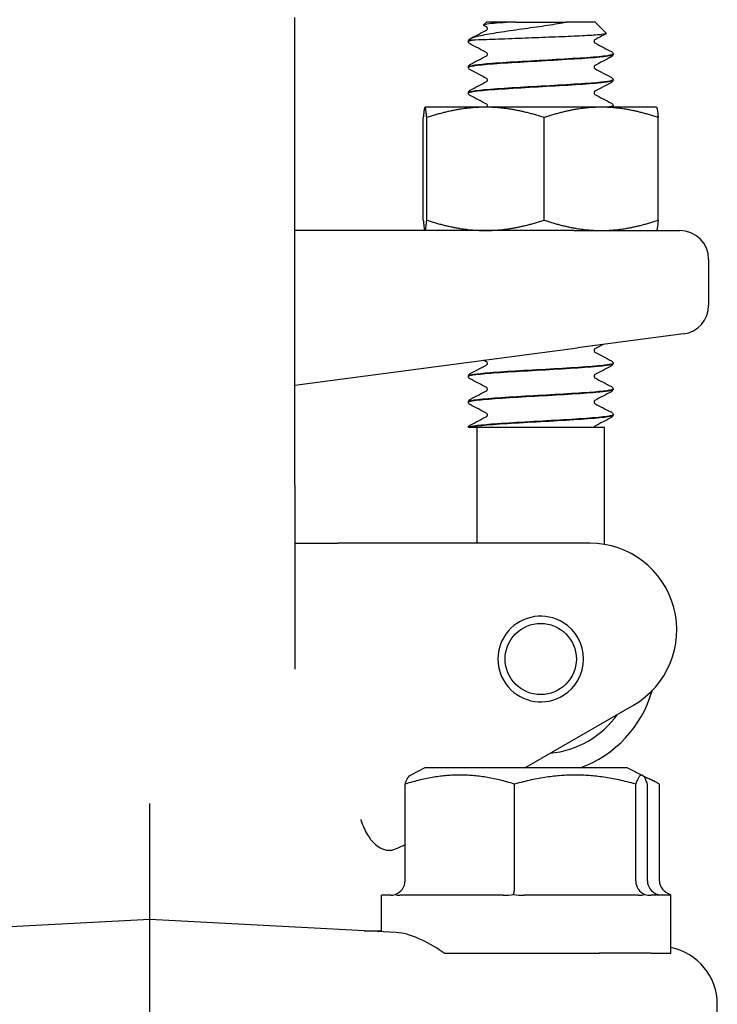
# Model space of a CAD drawing. Header units: inches. Extents: x 5 to 1128, y -85 to 748.
# Tile 491 of 656: x 618.56 to 620.07, y 340.9 to 343.03. Entities that reach past the tile are written whole.
import ezdxf

# ---------------------------------------------------------------- set-up
doc = ezdxf.new("R2010")
doc.units = ezdxf.units.IN
doc.header["$LTSCALE"] = 32
doc.header["$MEASUREMENT"] = 0
doc.layers.add('Visible (ANSI)', color=7, linetype='Continuous', lineweight=30)

msp = doc.modelspace()

# ---------------------------------------------------------------- linework, layer by layer
at = {"layer": 'Visible (ANSI)'}
for p, q in [((619.15563, 342.02117), (619.15563, 343.03117)), ((619.56961, 343.02117), (619.56329, 343.01485)), ((619.63284, 343.02117), (619.56961, 343.02117)), ((619.63284, 343.02117), (619.68719, 343.02117)), ((619.68719, 343.02117), (619.74148, 343.02117)), ((619.80415, 343.02117), (619.74148, 343.02117)), ((619.80415, 343.02117), (619.82876, 342.99656)), ((619.53063, 342.97915), (619.53063, 342.97973)), ((619.53664, 342.98219), (619.53979, 342.98219)), ((619.84313, 342.95134), (619.84313, 342.95192)), ((619.53063, 342.92354), (619.53063, 342.92412)), ((619.84313, 342.89573), (619.84313, 342.89631)), ((619.53063, 342.86792), (619.53063, 342.86851)), ((619.84313, 342.84012), (619.84313, 342.8407)), ((619.43688, 342.83717), (619.4368, 342.83712)), ((619.43697, 342.83717), (619.43688, 342.83717)), ((619.56749, 342.83717), (619.43697, 342.83717)), ((619.81741, 342.83717), (619.56749, 342.83717)), ((619.93688, 342.83717), (619.81741, 342.83717)), ((619.93688, 342.83717), (619.93697, 342.83712)), ((619.43325, 342.5935), (619.43325, 342.81484)), ((619.44068, 342.5935), (619.44068, 342.81484)), ((619.69431, 342.5935), (619.69431, 342.81484)), ((619.94051, 342.5935), (619.94051, 342.81484)), ((619.75799, 342.57117), (619.15563, 342.57117)), ((619.43688, 342.57117), (619.4368, 342.57122)), ((619.75799, 342.57117), (619.98688, 342.57117)), ((619.93688, 342.57117), (619.93697, 342.57122)), ((620.04938, 342.50867), (620.04938, 342.40979)), ((619.99504, 342.34782), (619.76615, 342.31769)), ((619.15563, 342.23731), (619.76615, 342.31769)), ((619.84313, 342.28401), (619.84313, 342.28459)), ((619.53063, 342.2562), (619.53063, 342.25678)), ((619.84313, 342.2284), (619.84313, 342.22898)), ((619.53063, 342.20059), (619.53063, 342.20117)), ((619.84313, 342.17279), (619.84313, 342.17337)), ((619.531, 342.14617), (619.53069, 342.14617)), ((619.53204, 342.14617), (619.531, 342.14617)), ((619.56269, 342.14617), (619.53204, 342.14617)), ((619.54938, 341.89617), (619.54938, 342.14617)), ((619.68618, 342.14617), (619.56269, 342.14617)), ((619.82438, 342.14617), (619.68618, 342.14617)), ((619.82438, 341.89355), (619.82438, 342.14617)), ((619.15563, 342.02117), (619.15563, 341.62426)), ((619.15563, 341.89617), (619.24923, 341.89617)), ((619.33691, 341.89617), (619.24923, 341.89617)), ((619.79313, 341.89617), (619.33691, 341.89617)), ((619.65285, 341.41117), (619.88688, 341.54629)), ((619.43688, 341.41117), (619.40468, 341.39507)), ((619.87438, 341.41117), (619.43688, 341.41117)), ((619.87438, 341.41117), (619.90659, 341.39507)), ((619.90659, 341.39507), (619.93148, 341.38262)), ((619.394, 341.16742), (619.394, 341.37621)), ((619.63047, 341.16742), (619.63047, 341.37621)), ((619.8921, 341.16742), (619.8921, 341.37621)), ((619.91726, 341.16742), (619.91726, 341.37621)), ((619.94321, 341.16742), (619.94321, 341.37621)), ((618.84313, 341.08367), (618.84313, 341.33401)), ((619.3936, 341.26149), (619.394, 341.26173)), ((619.36358, 341.13617), (619.34313, 341.13617)), ((619.34313, 341.05747), (619.34313, 341.13617)), ((619.6059, 341.13617), (619.38273, 341.13617)), ((619.89795, 341.13617), (619.65104, 341.13617)), ((619.96813, 341.13617), (619.92394, 341.13617)), ((619.96813, 341.01117), (619.96813, 341.13617)), ((618.84313, 341.08367), (618.31141, 341.0558)), ((619.37486, 341.0558), (618.84313, 341.08367)), ((618.84313, 340.95907), (618.84313, 341.08367)), ((619.4785, 341.01117), (619.62028, 341.01117)), ((619.62028, 341.01117), (619.7822, 341.01117)), ((619.7822, 341.01117), (619.81281, 341.01117)), ((619.92433, 341.01117), (619.81281, 341.01117)), ((619.92433, 341.01117), (619.96813, 341.01117)), ((618.84313, 340.52117), (618.84313, 340.95907)), ((620.06813, 340.52117), (620.06813, 340.90082))]:
    msp.add_line(p, q, dxfattribs=at)
msp.add_circle((619.68688, 341.64617), 0.07688, dxfattribs=at)
for centre, radius, start, end in [((619.98688, 342.50867), 0.0625, 0, 90), ((619.98688, 342.40979), 0.0625, 277.5, 0), ((619.79313, 341.70867), 0.1875, 300, 90), ((619.68688, 341.64617), 0.0925, 57.84992, 302.15008), ((619.68688, 341.64617), 0.0925, 302.15008, 57.84992), ((619.68688, 341.64617), 0.25, 289.94844, 344.10999), ((619.68688, 341.64617), 0.20454, 275.75553, 324.24447)]:
    msp.add_arc(centre, radius, start, end, dxfattribs=at)
for centre, major_axis, ratio, start_param, end_param in [((619.3613, 341.16742), (0.0327, 0), 0.9555533, 5.0590358, 6.2831853), ((619.62733, 341.16742), (0, -0.03125), 0.1006388, 0.3466468, 1.5707963), ((619.92166, 341.16742), (0, -0.03125), 0.9458753, 4.712389, 5.9365385), ((619.94996, 341.16742), (-0.0327, 0), 0.9555533, 0, 1.2241495), ((619.97916, 341.16742), (0.03595, 0), 0.8693335, 3.1415927, 4.3657422), ((619.94266, 340.90087), (0.12531, -0.00657), 0.9961843, 0.0521605, 1.4184909)]:
    msp.add_ellipse(centre, major_axis=major_axis, ratio=ratio, start_param=start_param, end_param=end_param, dxfattribs=at)
for points, knots in [([(619.53423, 342.98499), (619.5385, 342.98732), (619.54638, 342.98967), (619.56824, 342.99443), (619.58175, 342.99679), (619.61234, 343.00156), (619.62893, 343.00391), (619.6628, 343.00867), (619.67969, 343.01102), (619.71144, 343.01578), (619.72607, 343.01813), (619.73897, 343.02057)], [-0.67634923, -0.67634923, -0.67634923, -0.67634923, -0.52774982, -0.52774982, -0.38555901, -0.38555901, -0.25020713, -0.25020713, -0.12168954, -0.12168954, 0, 0, 0, 0]), ([(619.62146, 343.02057), (619.61012, 343.01992), (619.60001, 343.01927), (619.58288, 343.01798), (619.57604, 343.01734), (619.56552, 343.01594), (619.5628, 343.01519), (619.56326, 343.01431), (619.56341, 343.01418), (619.56365, 343.01406)], [-2.12179282, -2.12179282, -2.12179282, -2.12179282, -2.02048123, -2.02048123, -1.91755472, -1.91755472, -1.79490964, -1.79490964, -1.77433809, -1.77433809, -1.77433809, -1.77433809]), ([(619.57182, 343.00724), (619.57182, 343.00832), (619.57137, 343.00931), (619.57067, 343.01027), (619.57041, 343.01046), (619.57023, 343.0106), (619.57019, 343.01062), (619.57019, 343.01062)], [0, 0, 0, 0, 0.017919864, 0.017919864, 0.032518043, 0.032518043, 0.040461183, 0.040461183, 0.040461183, 0.040461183]), ([(619.57019, 343.00387), (619.57019, 343.00387), (619.57036, 343.00394), (619.57088, 343.00449), (619.57116, 343.00484), (619.57164, 343.00585), (619.57182, 343.00654), (619.57182, 343.00724)], [0.003893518, 0.003893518, 0.003893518, 0.003893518, 0.02135506, 0.02135506, 0.032660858, 0.032660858, 0.044379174, 0.044379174, 0.044379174, 0.044379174]), ([(619.82876, 342.99656), (619.82884, 342.99648), (619.82888, 342.9964), (619.82886, 342.99556), (619.82517, 342.99481), (619.81084, 342.99329), (619.80025, 342.99254), (619.77337, 342.99103), (619.75727, 342.99028), (619.72156, 342.98876), (619.70224, 342.98801), (619.66287, 342.9865), (619.64319, 342.98575), (619.62476, 342.98499)], [-0.74958937, -0.74958937, -0.74958937, -0.74958937, -0.73438222, -0.73438222, -0.59190522, -0.59190522, -0.44722789, -0.44722789, -0.30035084, -0.30035084, -0.15127467, -0.15127467, 0, 0, 0, 0]), ([(619.53063, 342.97975), (619.53069, 342.98089), (619.53112, 342.98195), (619.53197, 342.98322), (619.53234, 342.98362), (619.5327, 342.98394)], [0, 0, 0, 0, 0.015967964, 0.015967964, 0.027043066, 0.027043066, 0.027043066, 0.027043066]), ([(619.53437, 342.9738), (619.53374, 342.97413), (619.53306, 342.97454), (619.53196, 342.97567), (619.53157, 342.97617), (619.53092, 342.97746), (619.53068, 342.97828), (619.53063, 342.97912)], [0, 0, 0, 0, 0.022095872, 0.022095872, 0.033561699, 0.033561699, 0.045438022, 0.045438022, 0.045438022, 0.045438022]), ([(619.53664, 342.98219), (619.53404, 342.98222), (619.53283, 342.98234), (619.53195, 342.98272), (619.53191, 342.98292), (619.53206, 342.98323), (619.53211, 342.98331), (619.53223, 342.98346), (619.53226, 342.9835), (619.53232, 342.98357), (619.53234, 342.98359), (619.53239, 342.98364), (619.53241, 342.98366), (619.53245, 342.9837), (619.53247, 342.98372), (619.53251, 342.98376), (619.53254, 342.98379), (619.5326, 342.98384), (619.53263, 342.98388), (619.53277, 342.984), (619.53288, 342.98409), (619.5333, 342.98443), (619.53367, 342.98469), (619.53423, 342.98499)], [-0.17168991, -0.17168991, -0.17168991, -0.17168991, -0.0982332, -0.0982332, -0.0491093, -0.0491093, -0.03761956, -0.03761956, -0.03394059, -0.03394059, -0.03224924, -0.03224924, -0.03117451, -0.03117451, -0.03017054, -0.03017054, -0.0289244, -0.0289244, -0.02683852, -0.02683852, -0.01955178, -0.01955178, 0, 0, 0, 0]), ([(619.62476, 342.98499), (619.61445, 342.98457), (619.60463, 342.9842), (619.58618, 342.98353), (619.57762, 342.98324), (619.55674, 342.98256), (619.54642, 342.98224), (619.53979, 342.98219)], [-0.3187664, -0.3187664, -0.3187664, -0.3187664, -0.23449039, -0.23449039, -0.1487662, -0.1487662, 0, 0, 0, 0]), ([(619.80357, 342.98281), (619.80357, 342.98281), (619.80341, 342.98274), (619.80288, 342.98219), (619.80261, 342.98184), (619.80213, 342.98083), (619.80195, 342.98014), (619.80195, 342.97944)], [0.003893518, 0.003893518, 0.003893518, 0.003893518, 0.02135506, 0.02135506, 0.032660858, 0.032660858, 0.044379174, 0.044379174, 0.044379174, 0.044379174]), ([(619.80195, 342.97944), (619.80195, 342.97836), (619.80239, 342.97737), (619.8031, 342.97641), (619.80335, 342.97622), (619.80354, 342.97608), (619.80357, 342.97606), (619.80357, 342.97606)], [0, 0, 0, 0, 0.017919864, 0.017919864, 0.032518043, 0.032518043, 0.040461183, 0.040461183, 0.040461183, 0.040461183]), ([(619.53064, 342.92351), (619.53063, 342.92358), (619.53064, 342.92365), (619.53066, 342.92371), (619.53168, 342.92654), (619.55827, 342.92937), (619.5997, 342.9322), (619.64094, 342.93501), (619.69577, 342.93783), (619.74224, 342.94064), (619.78853, 342.94345), (619.82531, 342.94625), (619.83795, 342.94905), (619.84139, 342.94982), (619.84301, 342.95058), (619.84292, 342.95134)], [-17.2816205, -17.2816205, -17.2816205, -17.2816205, -17.2584859, -17.2584859, -17.2584859, -16.2999201, -16.2999201, -16.2999201, -15.3458188, -15.3458188, -15.3458188, -14.3954331, -14.3954331, -14.3954331, -14.1371669, -14.1371669, -14.1371669, -14.1371669]), ([(619.84282, 342.95195), (619.84293, 342.95076), (619.83898, 342.94957), (619.83083, 342.94839), (619.8115, 342.94557), (619.76908, 342.94276), (619.72055, 342.93994), (619.67203, 342.93713), (619.6187, 342.93431), (619.5819, 342.9315), (619.54973, 342.92904), (619.53094, 342.92658), (619.53069, 342.92412)], [7.8511208, 7.8511208, 7.8511208, 7.8511208, 8.2534333, 8.2534333, 8.2534333, 9.2076053, 9.2076053, 9.2076053, 10.1615232, 10.1615232, 10.1615232, 10.9955743, 10.9955743, 10.9955743, 10.9955743]), ([(619.57182, 342.95163), (619.57182, 342.9527), (619.57137, 342.9537), (619.57067, 342.95466), (619.57041, 342.95485), (619.57023, 342.95499), (619.57019, 342.95501), (619.57019, 342.95501)], [0, 0, 0, 0, 0.017919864, 0.017919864, 0.032518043, 0.032518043, 0.040461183, 0.040461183, 0.040461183, 0.040461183]), ([(619.57019, 342.94826), (619.57019, 342.94826), (619.57036, 342.94833), (619.57088, 342.94888), (619.57116, 342.94923), (619.57164, 342.95024), (619.57182, 342.95093), (619.57182, 342.95163)], [0.003893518, 0.003893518, 0.003893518, 0.003893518, 0.02135506, 0.02135506, 0.032660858, 0.032660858, 0.044379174, 0.044379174, 0.044379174, 0.044379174]), ([(619.8394, 342.95727), (619.84003, 342.95693), (619.8407, 342.95653), (619.84181, 342.95539), (619.8422, 342.9549), (619.84285, 342.95361), (619.84309, 342.95279), (619.84313, 342.95195)], [0, 0, 0, 0, 0.022095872, 0.022095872, 0.033561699, 0.033561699, 0.045438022, 0.045438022, 0.045438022, 0.045438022]), ([(619.84313, 342.95132), (619.84307, 342.95018), (619.84265, 342.94912), (619.84167, 342.94765), (619.84114, 342.94716), (619.84022, 342.94646), (619.8398, 342.94621), (619.8394, 342.946)], [0, 0, 0, 0, 0.015967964, 0.015967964, 0.031253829, 0.031253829, 0.045415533, 0.045415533, 0.045415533, 0.045415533]), ([(619.53063, 342.92414), (619.53069, 342.92528), (619.53112, 342.92634), (619.5321, 342.92781), (619.53263, 342.92829), (619.53355, 342.929), (619.53396, 342.92925), (619.53437, 342.92946)], [0, 0, 0, 0, 0.015967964, 0.015967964, 0.031253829, 0.031253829, 0.045415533, 0.045415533, 0.045415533, 0.045415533]), ([(619.80357, 342.9272), (619.80357, 342.9272), (619.80341, 342.92713), (619.80288, 342.92657), (619.80261, 342.92623), (619.80213, 342.92522), (619.80195, 342.92453), (619.80195, 342.92383)], [0.003893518, 0.003893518, 0.003893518, 0.003893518, 0.02135506, 0.02135506, 0.032660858, 0.032660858, 0.044379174, 0.044379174, 0.044379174, 0.044379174]), ([(619.53437, 342.91819), (619.53374, 342.91852), (619.53306, 342.91892), (619.53196, 342.92006), (619.53157, 342.92056), (619.53092, 342.92185), (619.53068, 342.92267), (619.53063, 342.92351)], [0, 0, 0, 0, 0.022095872, 0.022095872, 0.033561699, 0.033561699, 0.045438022, 0.045438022, 0.045438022, 0.045438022]), ([(619.80195, 342.92383), (619.80195, 342.92275), (619.80239, 342.92176), (619.8031, 342.9208), (619.80335, 342.92061), (619.80354, 342.92047), (619.80357, 342.92045), (619.80357, 342.92045)], [0, 0, 0, 0, 0.017919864, 0.017919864, 0.032518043, 0.032518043, 0.040461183, 0.040461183, 0.040461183, 0.040461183]), ([(619.84303, 342.89634), (619.84289, 342.894), (619.82618, 342.89166), (619.79683, 342.88932), (619.76159, 342.88651), (619.70903, 342.8837), (619.66016, 342.88089), (619.61129, 342.87808), (619.56739, 342.87527), (619.54596, 342.87246), (619.53591, 342.87114), (619.53093, 342.86982), (619.53096, 342.86851)], [14.1343061, 14.1343061, 14.1343061, 14.1343061, 14.9274022, 14.9274022, 14.9274022, 15.879856, 15.879856, 15.879856, 16.8320759, 16.8320759, 16.8320759, 17.2787596, 17.2787596, 17.2787596, 17.2787596]), ([(619.53094, 342.8679), (619.53096, 342.86961), (619.53946, 342.87132), (619.55594, 342.87303), (619.58313, 342.87585), (619.63129, 342.87868), (619.68107, 342.8815), (619.73074, 342.88431), (619.78069, 342.88713), (619.81092, 342.88994), (619.83162, 342.89187), (619.8427, 342.8938), (619.84289, 342.89573)], [-23.5648058, -23.5648058, -23.5648058, -23.5648058, -22.9847675, -22.9847675, -22.9847675, -22.0283448, -22.0283448, -22.0283448, -21.0740719, -21.0740719, -21.0740719, -20.4203522, -20.4203522, -20.4203522, -20.4203522]), ([(619.57182, 342.89602), (619.57182, 342.89709), (619.57137, 342.89809), (619.57067, 342.89905), (619.57041, 342.89924), (619.57023, 342.89938), (619.57019, 342.89939), (619.57019, 342.89939)], [0, 0, 0, 0, 0.017919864, 0.017919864, 0.032518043, 0.032518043, 0.040461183, 0.040461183, 0.040461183, 0.040461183]), ([(619.57019, 342.89265), (619.57019, 342.89265), (619.57036, 342.89272), (619.57088, 342.89327), (619.57116, 342.89361), (619.57164, 342.89463), (619.57182, 342.89532), (619.57182, 342.89602)], [0.003893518, 0.003893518, 0.003893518, 0.003893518, 0.02135506, 0.02135506, 0.032660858, 0.032660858, 0.044379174, 0.044379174, 0.044379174, 0.044379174]), ([(619.8394, 342.90165), (619.84003, 342.90132), (619.8407, 342.90092), (619.84181, 342.89978), (619.8422, 342.89929), (619.84285, 342.898), (619.84309, 342.89718), (619.84313, 342.89634)], [0, 0, 0, 0, 0.022095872, 0.022095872, 0.033561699, 0.033561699, 0.045438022, 0.045438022, 0.045438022, 0.045438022]), ([(619.84313, 342.8957), (619.84307, 342.89457), (619.84265, 342.89351), (619.84167, 342.89204), (619.84114, 342.89155), (619.84022, 342.89085), (619.8398, 342.8906), (619.8394, 342.89039)], [0, 0, 0, 0, 0.015967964, 0.015967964, 0.031253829, 0.031253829, 0.045415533, 0.045415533, 0.045415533, 0.045415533]), ([(619.53063, 342.86853), (619.53069, 342.86967), (619.53112, 342.87073), (619.5321, 342.8722), (619.53263, 342.87268), (619.53355, 342.87339), (619.53396, 342.87364), (619.53437, 342.87385)], [0, 0, 0, 0, 0.015967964, 0.015967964, 0.031253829, 0.031253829, 0.045415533, 0.045415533, 0.045415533, 0.045415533]), ([(619.53437, 342.86258), (619.53374, 342.86291), (619.53306, 342.86331), (619.53196, 342.86445), (619.53157, 342.86495), (619.53092, 342.86624), (619.53068, 342.86706), (619.53063, 342.8679)], [0, 0, 0, 0, 0.022095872, 0.022095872, 0.033561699, 0.033561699, 0.045438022, 0.045438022, 0.045438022, 0.045438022]), ([(619.80357, 342.87159), (619.80357, 342.87159), (619.80341, 342.87152), (619.80288, 342.87096), (619.80261, 342.87062), (619.80213, 342.86961), (619.80195, 342.86892), (619.80195, 342.86822)], [0.003893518, 0.003893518, 0.003893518, 0.003893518, 0.02135506, 0.02135506, 0.032660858, 0.032660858, 0.044379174, 0.044379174, 0.044379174, 0.044379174]), ([(619.80195, 342.86822), (619.80195, 342.86714), (619.80239, 342.86615), (619.8031, 342.86519), (619.80335, 342.86499), (619.80354, 342.86486), (619.80357, 342.86484), (619.80357, 342.86484)], [0, 0, 0, 0, 0.017919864, 0.017919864, 0.032518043, 0.032518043, 0.040461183, 0.040461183, 0.040461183, 0.040461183]), ([(619.57182, 342.84041), (619.57182, 342.84148), (619.57137, 342.84248), (619.57067, 342.84344), (619.57041, 342.84363), (619.57023, 342.84377), (619.57019, 342.84378), (619.57019, 342.84378)], [0, 0, 0, 0, 0.017919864, 0.017919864, 0.032518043, 0.032518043, 0.040461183, 0.040461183, 0.040461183, 0.040461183]), ([(619.57039, 342.83717), (619.57046, 342.83723), (619.57056, 342.83732), (619.57088, 342.83766), (619.57116, 342.838), (619.57164, 342.83902), (619.57182, 342.83971), (619.57182, 342.84041)], [0.01487233, 0.01487233, 0.01487233, 0.01487233, 0.02135506, 0.02135506, 0.032660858, 0.032660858, 0.044379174, 0.044379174, 0.044379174, 0.044379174]), ([(619.84297, 342.84073), (619.84308, 342.84007), (619.84192, 342.83942), (619.83942, 342.83877), (619.83739, 342.83824), (619.83447, 342.8377), (619.83076, 342.83717)], [20.41749138, 20.41749138, 20.41749138, 20.41749138, 20.63867267, 20.63867267, 20.63867267, 20.81932014, 20.81932014, 20.81932014, 20.81932014]), ([(619.8344, 342.83717), (619.8382, 342.83782), (619.84083, 342.83847), (619.84213, 342.83911), (619.8428, 342.83945), (619.84311, 342.83978), (619.84308, 342.84012)], [-27.03673772, -27.03673772, -27.03673772, -27.03673772, -26.81712276, -26.81712276, -26.81712276, -26.70353756, -26.70353756, -26.70353756, -26.70353756]), ([(619.8394, 342.84604), (619.84003, 342.84571), (619.8407, 342.84531), (619.84181, 342.84417), (619.8422, 342.84368), (619.84285, 342.84239), (619.84309, 342.84157), (619.84313, 342.84073)], [0, 0, 0, 0, 0.022095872, 0.022095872, 0.033561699, 0.033561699, 0.045438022, 0.045438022, 0.045438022, 0.045438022]), ([(619.80357, 342.31548), (619.80357, 342.31548), (619.80341, 342.3154), (619.80288, 342.31485), (619.80261, 342.31451), (619.80213, 342.3135), (619.80195, 342.31281), (619.80195, 342.3121)], [0.003893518, 0.003893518, 0.003893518, 0.003893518, 0.02135506, 0.02135506, 0.032660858, 0.032660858, 0.044379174, 0.044379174, 0.044379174, 0.044379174]), ([(619.80195, 342.3121), (619.80195, 342.31103), (619.80239, 342.31003), (619.8031, 342.30908), (619.80335, 342.30888), (619.80354, 342.30875), (619.80357, 342.30873), (619.80357, 342.30873)], [0, 0, 0, 0, 0.017919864, 0.017919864, 0.032518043, 0.032518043, 0.040461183, 0.040461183, 0.040461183, 0.040461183]), ([(619.57182, 342.2843), (619.57182, 342.28537), (619.57137, 342.28637), (619.57067, 342.28733), (619.57041, 342.28752), (619.57023, 342.28765), (619.57019, 342.28767), (619.57019, 342.28767)], [0, 0, 0, 0, 0.017919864, 0.017919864, 0.032518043, 0.032518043, 0.040461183, 0.040461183, 0.040461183, 0.040461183]), ([(619.8394, 342.28993), (619.84003, 342.2896), (619.8407, 342.2892), (619.84181, 342.28806), (619.8422, 342.28756), (619.84285, 342.28627), (619.84309, 342.28546), (619.84313, 342.28461)], [0, 0, 0, 0, 0.022095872, 0.022095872, 0.033561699, 0.033561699, 0.045438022, 0.045438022, 0.045438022, 0.045438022]), ([(619.53064, 342.25618), (619.5306, 342.25889), (619.55387, 342.26161), (619.59197, 342.26433), (619.63135, 342.26713), (619.68553, 342.26994), (619.7329, 342.27275), (619.78026, 342.27556), (619.81958, 342.27837), (619.83519, 342.28117), (619.84044, 342.28212), (619.84296, 342.28306), (619.84287, 342.28401)], [-92.6798442, -92.6798442, -92.6798442, -92.6798442, -91.7590058, -91.7590058, -91.7590058, -90.8072453, -90.8072453, -90.8072453, -89.8557102, -89.8557102, -89.8557102, -89.5353906, -89.5353906, -89.5353906, -89.5353906]), ([(619.84282, 342.28461), (619.84292, 342.28336), (619.83849, 342.28211), (619.82943, 342.28085), (619.80886, 342.27801), (619.76494, 342.27517), (619.71559, 342.27232), (619.66637, 342.26949), (619.6131, 342.26665), (619.57738, 342.26381), (619.54787, 342.26147), (619.53101, 342.25913), (619.53074, 342.25678)], [83.2493444, 83.2493444, 83.2493444, 83.2493444, 83.6742001, 83.6742001, 83.6742001, 84.6382389, 84.6382389, 84.6382389, 85.5995394, 85.5995394, 85.5995394, 86.393798, 86.393798, 86.393798, 86.393798]), ([(619.57019, 342.28092), (619.57019, 342.28092), (619.57036, 342.281), (619.57088, 342.28155), (619.57116, 342.28189), (619.57164, 342.2829), (619.57182, 342.2836), (619.57182, 342.2843)], [0.003893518, 0.003893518, 0.003893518, 0.003893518, 0.02135506, 0.02135506, 0.032660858, 0.032660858, 0.044379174, 0.044379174, 0.044379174, 0.044379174]), ([(619.84313, 342.28398), (619.84307, 342.28285), (619.84265, 342.28178), (619.84167, 342.28031), (619.84114, 342.27983), (619.84022, 342.27912), (619.8398, 342.27888), (619.8394, 342.27866)], [0, 0, 0, 0, 0.015967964, 0.015967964, 0.031253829, 0.031253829, 0.045415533, 0.045415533, 0.045415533, 0.045415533]), ([(619.53063, 342.25681), (619.53069, 342.25794), (619.53112, 342.25901), (619.5321, 342.26048), (619.53263, 342.26096), (619.53355, 342.26167), (619.53396, 342.26191), (619.53437, 342.26213)], [0, 0, 0, 0, 0.015967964, 0.015967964, 0.031253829, 0.031253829, 0.045415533, 0.045415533, 0.045415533, 0.045415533]), ([(619.53437, 342.25086), (619.53374, 342.25119), (619.53306, 342.25159), (619.53196, 342.25273), (619.53157, 342.25323), (619.53092, 342.25452), (619.53068, 342.25533), (619.53063, 342.25618)], [0, 0, 0, 0, 0.022095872, 0.022095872, 0.033561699, 0.033561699, 0.045438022, 0.045438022, 0.045438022, 0.045438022]), ([(619.80357, 342.25987), (619.80357, 342.25987), (619.80341, 342.25979), (619.80288, 342.25924), (619.80261, 342.2589), (619.80213, 342.25789), (619.80195, 342.25719), (619.80195, 342.25649)], [0.003893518, 0.003893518, 0.003893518, 0.003893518, 0.02135506, 0.02135506, 0.032660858, 0.032660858, 0.044379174, 0.044379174, 0.044379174, 0.044379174]), ([(619.80195, 342.25649), (619.80195, 342.25542), (619.80239, 342.25442), (619.8031, 342.25346), (619.80335, 342.25327), (619.80354, 342.25314), (619.80357, 342.25312), (619.80357, 342.25312)], [0, 0, 0, 0, 0.017919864, 0.017919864, 0.032518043, 0.032518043, 0.040461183, 0.040461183, 0.040461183, 0.040461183]), ([(619.84308, 342.229), (619.84297, 342.22653), (619.82403, 342.22405), (619.79159, 342.22158), (619.7549, 342.21878), (619.7019, 342.21598), (619.65361, 342.21318), (619.60456, 342.21033), (619.5617, 342.20749), (619.54251, 342.20465), (619.53469, 342.20349), (619.53088, 342.20233), (619.53095, 342.20117)], [89.5325298, 89.5325298, 89.5325298, 89.5325298, 90.3718388, 90.3718388, 90.3718388, 91.3207683, 91.3207683, 91.3207683, 92.2845846, 92.2845846, 92.2845846, 92.6769833, 92.6769833, 92.6769833, 92.6769833]), ([(619.53095, 342.20057), (619.53093, 342.20214), (619.5381, 342.20372), (619.55225, 342.2053), (619.57745, 342.20811), (619.62413, 342.21093), (619.6736, 342.21374), (619.72307, 342.21655), (619.77403, 342.21936), (619.80612, 342.22218), (619.82977, 342.22425), (619.8427, 342.22632), (619.84294, 342.2284)], [-98.9630295, -98.9630295, -98.9630295, -98.9630295, -98.4278806, -98.4278806, -98.4278806, -97.4744623, -97.4744623, -97.4744623, -96.5212894, -96.5212894, -96.5212894, -95.8185759, -95.8185759, -95.8185759, -95.8185759]), ([(619.57182, 342.22869), (619.57182, 342.22976), (619.57137, 342.23076), (619.57067, 342.23172), (619.57041, 342.23191), (619.57023, 342.23204), (619.57019, 342.23206), (619.57019, 342.23206)], [0, 0, 0, 0, 0.017919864, 0.017919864, 0.032518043, 0.032518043, 0.040461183, 0.040461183, 0.040461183, 0.040461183]), ([(619.57019, 342.22531), (619.57019, 342.22531), (619.57036, 342.22539), (619.57088, 342.22594), (619.57116, 342.22628), (619.57164, 342.22729), (619.57182, 342.22799), (619.57182, 342.22869)], [0.003893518, 0.003893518, 0.003893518, 0.003893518, 0.02135506, 0.02135506, 0.032660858, 0.032660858, 0.044379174, 0.044379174, 0.044379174, 0.044379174]), ([(619.8394, 342.23432), (619.84003, 342.23399), (619.8407, 342.23359), (619.84181, 342.23245), (619.8422, 342.23195), (619.84285, 342.23066), (619.84309, 342.22985), (619.84313, 342.229)], [0, 0, 0, 0, 0.022095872, 0.022095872, 0.033561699, 0.033561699, 0.045438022, 0.045438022, 0.045438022, 0.045438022]), ([(619.84313, 342.22837), (619.84307, 342.22724), (619.84265, 342.22617), (619.84167, 342.2247), (619.84114, 342.22422), (619.84022, 342.22351), (619.8398, 342.22327), (619.8394, 342.22305)], [0, 0, 0, 0, 0.015967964, 0.015967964, 0.031253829, 0.031253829, 0.045415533, 0.045415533, 0.045415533, 0.045415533]), ([(619.53063, 342.2012), (619.53069, 342.20233), (619.53112, 342.2034), (619.5321, 342.20487), (619.53263, 342.20535), (619.53355, 342.20606), (619.53396, 342.2063), (619.53437, 342.20652)], [0, 0, 0, 0, 0.015967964, 0.015967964, 0.031253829, 0.031253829, 0.045415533, 0.045415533, 0.045415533, 0.045415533]), ([(619.80357, 342.20426), (619.80357, 342.20426), (619.80341, 342.20418), (619.80288, 342.20363), (619.80261, 342.20329), (619.80213, 342.20228), (619.80195, 342.20158), (619.80195, 342.20088)], [0.003893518, 0.003893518, 0.003893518, 0.003893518, 0.02135506, 0.02135506, 0.032660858, 0.032660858, 0.044379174, 0.044379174, 0.044379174, 0.044379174]), ([(619.53437, 342.19525), (619.53374, 342.19558), (619.53306, 342.19598), (619.53196, 342.19712), (619.53157, 342.19762), (619.53092, 342.19891), (619.53068, 342.19972), (619.53063, 342.20057)], [0, 0, 0, 0, 0.022095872, 0.022095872, 0.033561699, 0.033561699, 0.045438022, 0.045438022, 0.045438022, 0.045438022]), ([(619.80195, 342.20088), (619.80195, 342.19981), (619.80239, 342.19881), (619.8031, 342.19785), (619.80335, 342.19766), (619.80354, 342.19753), (619.80357, 342.19751), (619.80357, 342.19751)], [0, 0, 0, 0, 0.017919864, 0.017919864, 0.032518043, 0.032518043, 0.040461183, 0.040461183, 0.040461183, 0.040461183]), ([(619.84289, 342.17339), (619.84302, 342.17252), (619.84093, 342.17165), (619.8365, 342.17078), (619.82218, 342.16797), (619.7838, 342.16515), (619.73673, 342.16234), (619.68922, 342.1595), (619.63414, 342.15666), (619.59387, 342.15382), (619.55769, 342.15127), (619.53409, 342.14872), (619.531, 342.14617)], [95.8157151, 95.8157151, 95.8157151, 95.8157151, 96.1109708, 96.1109708, 96.1109708, 97.0647023, 97.0647023, 97.0647023, 98.0270057, 98.0270057, 98.0270057, 98.8915068, 98.8915068, 98.8915068, 98.8915068]), ([(619.53204, 342.14617), (619.53871, 342.14899), (619.57047, 342.15181), (619.61457, 342.15462), (619.65866, 342.15744), (619.71392, 342.16026), (619.75818, 342.16308), (619.80242, 342.16589), (619.8345, 342.16871), (619.84155, 342.17153), (619.8426, 342.17195), (619.8431, 342.17237), (619.84305, 342.17279)], [-105.1089244, -105.1089244, -105.1089244, -105.1089244, -104.1537068, -104.1537068, -104.1537068, -103.1987551, -103.1987551, -103.1987551, -102.2440661, -102.2440661, -102.2440661, -102.1017612, -102.1017612, -102.1017612, -102.1017612]), ([(619.57182, 342.17308), (619.57182, 342.17415), (619.57137, 342.17515), (619.57067, 342.1761), (619.57041, 342.1763), (619.57023, 342.17643), (619.57019, 342.17645), (619.57019, 342.17645)], [0, 0, 0, 0, 0.017919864, 0.017919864, 0.032518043, 0.032518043, 0.040461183, 0.040461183, 0.040461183, 0.040461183]), ([(619.57019, 342.1697), (619.57019, 342.1697), (619.57036, 342.16978), (619.57088, 342.17033), (619.57116, 342.17067), (619.57164, 342.17168), (619.57182, 342.17237), (619.57182, 342.17308)], [0.003893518, 0.003893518, 0.003893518, 0.003893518, 0.02135506, 0.02135506, 0.032660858, 0.032660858, 0.044379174, 0.044379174, 0.044379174, 0.044379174]), ([(619.8394, 342.17871), (619.84003, 342.17838), (619.8407, 342.17798), (619.84181, 342.17684), (619.8422, 342.17634), (619.84285, 342.17505), (619.84309, 342.17424), (619.84313, 342.17339)], [0, 0, 0, 0, 0.022095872, 0.022095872, 0.033561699, 0.033561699, 0.045438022, 0.045438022, 0.045438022, 0.045438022]), ([(619.84313, 342.17276), (619.84307, 342.17163), (619.84265, 342.17056), (619.84167, 342.16909), (619.84114, 342.16861), (619.84022, 342.1679), (619.8398, 342.16765), (619.8394, 342.16744)], [0, 0, 0, 0, 0.015967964, 0.015967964, 0.031253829, 0.031253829, 0.045415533, 0.045415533, 0.045415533, 0.045415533]), ([(619.53069, 342.14617), (619.53086, 342.14728), (619.53137, 342.14825), (619.53237, 342.14952), (619.53286, 342.14994), (619.53368, 342.15052), (619.53403, 342.15073), (619.53437, 342.1509)], [0, 0, 0, 0, 0.016056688, 0.016056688, 0.030725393, 0.030725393, 0.042668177, 0.042668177, 0.042668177, 0.042668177]), ([(619.80357, 342.14864), (619.80357, 342.14864), (619.80345, 342.14859), (619.80305, 342.1482), (619.80283, 342.14797), (619.80238, 342.14725), (619.80215, 342.14675), (619.80204, 342.14617)], [0.003894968, 0.003894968, 0.003894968, 0.003894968, 0.019061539, 0.019061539, 0.029040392, 0.029040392, 0.03930795, 0.03930795, 0.03930795, 0.03930795]), ([(619.29852, 341.29982), (619.29856, 341.29966), (619.29861, 341.29951), (619.30225, 341.28714), (619.30715, 341.27604), (619.31714, 341.25971), (619.32193, 341.25364), (619.33153, 341.24437), (619.33605, 341.24108), (619.3436, 341.23697), (619.34661, 341.23571), (619.35111, 341.23434), (619.35268, 341.23397), (619.35523, 341.23352), (619.35625, 341.23338), (619.35822, 341.23321), (619.35917, 341.23316), (619.36139, 341.23315), (619.36264, 341.23323), (619.36665, 341.23371), (619.36925, 341.23443), (619.37167, 341.23549)], [-0.00127423, -0.00127423, -0.00127423, -0.00127423, 0, 0, 0.10318214, 0.10318214, 0.18065349, 0.18065349, 0.24752251, 0.24752251, 0.29373442, 0.29373442, 0.31913969, 0.31913969, 0.33638468, 0.33638468, 0.35315802, 0.35315802, 0.37627972, 0.37627972, 0.42938271, 0.42938271, 0.42938271, 0.42938271]), ([(619.306, 341.05941), (619.31145, 341.05913), (619.31776, 341.05921), (619.33046, 341.05952), (619.33656, 341.05969), (619.34313, 341.0598)], [0, 0, 0, 0, 0.11499946, 0.11499946, 0.20535465, 0.20535465, 0.20535465, 0.20535465]), ([(619.4785, 341.01117), (619.47697, 341.01226), (619.47546, 341.01332), (619.45777, 341.02551), (619.43987, 341.03575), (619.4055, 341.05052), (619.38904, 341.05506), (619.37486, 341.0558)], [1.42951458, 1.42951458, 1.42951458, 1.42951458, 1.44470322, 1.44470322, 1.60938008, 1.60938008, 1.77225646, 1.77225646, 1.77225646, 1.77225646])]:
    msp.add_open_spline(points, degree=3, knots=knots, dxfattribs=at)
for points in [[(619.57022, 343.0106), (619.56803, 343.01176), (619.56584, 343.01291), (619.56365, 343.01406)], [(619.63284, 343.02117), (619.62895, 343.02098), (619.62515, 343.02078), (619.62146, 343.02057)], [(619.73897, 343.02057), (619.74004, 343.02077), (619.74089, 343.02097), (619.74148, 343.02117)], [(619.53453, 342.98516), (619.54643, 342.99139), (619.55833, 342.99763), (619.57022, 343.00388)], [(619.82845, 342.99587), (619.82015, 342.99152), (619.81185, 342.98716), (619.80355, 342.9828)], [(619.53084, 342.97912), (619.53074, 342.98014), (619.53369, 342.98117), (619.53979, 342.98219)], [(619.53664, 342.98219), (619.53266, 342.98137), (619.53077, 342.98055), (619.53086, 342.97973)], [(619.57022, 342.95499), (619.55827, 342.96128), (619.54632, 342.96754), (619.53437, 342.9738)], [(619.80355, 342.97608), (619.81549, 342.96979), (619.82744, 342.96353), (619.8394, 342.95727)], [(619.53437, 342.92946), (619.54632, 342.93572), (619.55827, 342.94199), (619.57022, 342.94827)], [(619.8394, 342.946), (619.82744, 342.93974), (619.81549, 342.93347), (619.80355, 342.92719)], [(619.57022, 342.89938), (619.55827, 342.90566), (619.54632, 342.91193), (619.53437, 342.91819)], [(619.80355, 342.92046), (619.81549, 342.91418), (619.82744, 342.90792), (619.8394, 342.90165)], [(619.53437, 342.87385), (619.54632, 342.88011), (619.55827, 342.88638), (619.57022, 342.89266)], [(619.8394, 342.89039), (619.82744, 342.88413), (619.81549, 342.87786), (619.80355, 342.87158)], [(619.57022, 342.84377), (619.55827, 342.85005), (619.54632, 342.85632), (619.53437, 342.86258)], [(619.80355, 342.86485), (619.81549, 342.85857), (619.82744, 342.8523), (619.8394, 342.84604)], [(619.84313, 342.84009), (619.84308, 342.83897), (619.84266, 342.83792), (619.84216, 342.83717)], [(619.8217, 342.325), (619.81565, 342.32183), (619.8096, 342.31865), (619.80355, 342.31547)], [(619.80355, 342.30874), (619.81549, 342.30246), (619.82744, 342.29619), (619.8394, 342.28993)], [(619.57022, 342.28766), (619.56807, 342.28879), (619.56593, 342.28992), (619.56378, 342.29104)], [(619.53437, 342.26213), (619.54632, 342.26839), (619.55827, 342.27466), (619.57022, 342.28094)], [(619.8394, 342.27866), (619.82744, 342.2724), (619.81549, 342.26614), (619.80355, 342.25985)], [(619.57022, 342.23205), (619.55827, 342.23833), (619.54632, 342.2446), (619.53437, 342.25086)], [(619.80355, 342.25313), (619.81549, 342.24685), (619.82744, 342.24058), (619.8394, 342.23432)], [(619.53437, 342.20652), (619.54632, 342.21278), (619.55827, 342.21904), (619.57022, 342.22533)], [(619.8394, 342.22305), (619.82744, 342.21679), (619.81549, 342.21053), (619.80355, 342.20424)], [(619.57022, 342.17644), (619.55827, 342.18272), (619.54632, 342.18899), (619.53437, 342.19525)], [(619.80355, 342.19752), (619.81549, 342.19124), (619.82744, 342.18497), (619.8394, 342.17871)], [(619.53437, 342.1509), (619.54632, 342.15717), (619.55827, 342.16343), (619.57022, 342.16971)], [(619.8394, 342.16744), (619.82744, 342.16118), (619.81549, 342.15491), (619.80355, 342.14863)], [(619.37167, 341.23549), (619.38006, 341.23916), (619.38754, 341.2424), (619.394, 341.24518)], [(619.36358, 341.13617), (619.36615, 341.13617), (619.36919, 341.13665), (619.37241, 341.13803)], [(619.37241, 341.13803), (619.37564, 341.13665), (619.37921, 341.13617), (619.38273, 341.13617)], [(619.6059, 341.13617), (619.61303, 341.13617), (619.6208, 341.13665), (619.6284, 341.13803)], [(619.6284, 341.13803), (619.63599, 341.13665), (619.64381, 341.13617), (619.65104, 341.13617)], [(619.89795, 341.13617), (619.90251, 341.13617), (619.90724, 341.13665), (619.91162, 341.13803)], [(619.91162, 341.13803), (619.91599, 341.13665), (619.92023, 341.13617), (619.92394, 341.13617)], [(619.94768, 341.13617), (619.94511, 341.13617), (619.94207, 341.13665), (619.93885, 341.13803)], [(619.9681, 341.13617), (619.96799, 341.13617), (619.9676, 341.13665), (619.96694, 341.13803)]]:
    msp.add_open_spline(points, degree=3, dxfattribs=at)
for points, weights in [([(619.43697, 342.83717), (619.43524, 342.83717), (619.43325, 342.81484)], [1, 1.0379548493, 1]), ([(619.44068, 342.81484), (619.43869, 342.83717), (619.43697, 342.83717)], [1, 1.0379548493, 1]), ([(619.56749, 342.83717), (619.50864, 342.83717), (619.44068, 342.81484)], [1, 1.0379548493, 1]), ([(619.69431, 342.81484), (619.62635, 342.83717), (619.56749, 342.83717)], [1, 1.0379548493, 1]), ([(619.81741, 342.83717), (619.76028, 342.83717), (619.69431, 342.81484)], [1, 1.0379548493, 1]), ([(619.94051, 342.81484), (619.87454, 342.83717), (619.81741, 342.83717)], [1, 1.0379548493, 1]), ([(619.93697, 342.83712), (619.93861, 342.83617), (619.94051, 342.81484)], [1.00335456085, 1.03619606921, 1]), ([(619.43325, 342.5935), (619.43524, 342.57117), (619.43697, 342.57117)], [1, 1.0379548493, 1]), ([(619.43697, 342.57117), (619.43869, 342.57117), (619.44068, 342.5935)], [1, 1.0379548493, 1]), ([(619.44068, 342.5935), (619.50864, 342.57117), (619.56749, 342.57117)], [1, 1.0379548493, 1]), ([(619.56749, 342.57117), (619.62635, 342.57117), (619.69431, 342.5935)], [1, 1.0379548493, 1]), ([(619.69431, 342.5935), (619.76028, 342.57117), (619.81741, 342.57117)], [1, 1.0379548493, 1]), ([(619.81741, 342.57117), (619.87454, 342.57117), (619.94051, 342.5935)], [1, 1.0379548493, 1]), ([(619.94051, 342.5935), (619.93861, 342.57217), (619.93697, 342.57122)], [1, 1.03619606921, 1.00335456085]), ([(619.63047, 341.37621), (619.51224, 341.41229), (619.394, 341.37621)], [1.04422863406, 1.20577136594, 1.04422863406]), ([(619.394, 341.37621), (619.39971, 341.39259), (619.40468, 341.39507)], [1.04422863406, 1.11183872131, 1.12285543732]), ([(619.8921, 341.37621), (619.76129, 341.41229), (619.63047, 341.37621)], [1.04422863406, 1.20577136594, 1.04422863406]), ([(619.91726, 341.37621), (619.90468, 341.41229), (619.8921, 341.37621)], [1.04422863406, 1.20577136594, 1.04422863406]), ([(619.94321, 341.37621), (619.92597, 341.3864), (619.91052, 341.39113)], [1.04422863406, 1.08531429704, 1.10550107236])]:
    msp.add_rational_spline(points, weights, degree=2, dxfattribs=at)

doc.saveas('drawing.dxf')
